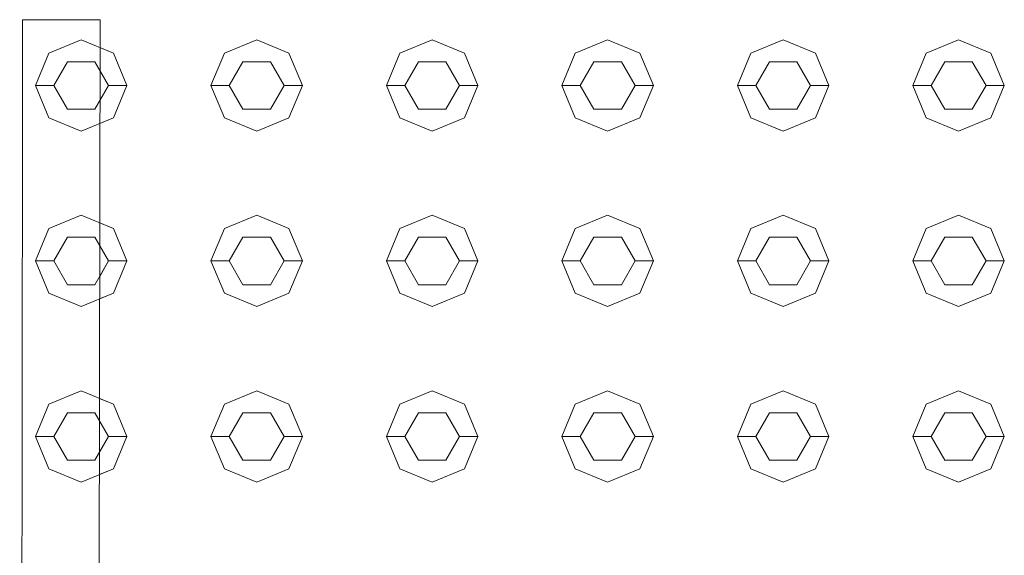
# Model space of a CAD drawing. Header units: millimetres. Extents: x 321 to 585, y -277 to 9.
# Tile 803 of 1056: x 344.364 to 344.903, y -15.73 to -15.437. Entities that reach past the tile are written whole.
import ezdxf

# ---------------------------------------------------------------- set-up
doc = ezdxf.new("R2010")
doc.units = ezdxf.units.MM
doc.header["$MEASUREMENT"] = 0
doc.layers.add('IFC-Elemento construtivo genérico-Contorno', color=253, linetype='Continuous', lineweight=5)
doc.layers.add('IFC-Porta-Contorno', color=142, linetype='Continuous', lineweight=5)

msp = doc.modelspace()

# ---------------------------------------------------------------- linework, layer by layer
at = {"layer": 'IFC-Elemento construtivo genérico-Contorno', "lineweight": 5}
for p, q in [((344.38007, -15.45509), (344.39775, -15.44777)), ((344.39775, -15.44777), (344.41543, -15.45509)), ((344.47607, -15.45509), (344.49375, -15.44777)), ((344.47607, -15.45509), (344.49375, -15.44777)), ((344.49375, -15.44777), (344.51143, -15.45509)), ((344.49375, -15.44777), (344.51143, -15.45509)), ((344.57207, -15.45509), (344.58975, -15.44777)), ((344.57207, -15.45509), (344.58975, -15.44777)), ((344.58975, -15.44777), (344.60743, -15.45509)), ((344.58975, -15.44777), (344.60743, -15.45509)), ((344.66807, -15.45509), (344.68575, -15.44777)), ((344.66807, -15.45509), (344.68575, -15.44777)), ((344.68575, -15.44777), (344.70343, -15.45509)), ((344.68575, -15.44777), (344.70343, -15.45509)), ((344.76407, -15.45509), (344.78175, -15.44777)), ((344.76407, -15.45509), (344.78175, -15.44777)), ((344.78175, -15.44777), (344.79943, -15.45509)), ((344.78175, -15.44777), (344.79943, -15.45509)), ((344.86007, -15.45509), (344.87775, -15.44777)), ((344.86007, -15.45509), (344.87775, -15.44777)), ((344.87775, -15.44777), (344.89543, -15.45509)), ((344.87775, -15.44777), (344.89543, -15.45509)), ((344.40803, -15.45202), (344.41543, -15.45509)), ((344.37275, -15.47277), (344.38007, -15.45509)), ((344.41543, -15.45509), (344.42275, -15.47277)), ((344.41543, -15.45509), (344.42275, -15.47277)), ((344.46875, -15.47277), (344.47607, -15.45509)), ((344.46875, -15.47277), (344.47607, -15.45509)), ((344.51143, -15.45509), (344.51875, -15.47277)), ((344.51143, -15.45509), (344.51875, -15.47277)), ((344.56475, -15.47277), (344.57207, -15.45509)), ((344.56475, -15.47277), (344.57207, -15.45509)), ((344.60743, -15.45509), (344.61475, -15.47277)), ((344.60743, -15.45509), (344.61475, -15.47277)), ((344.66075, -15.47277), (344.66807, -15.45509)), ((344.66075, -15.47277), (344.66807, -15.45509)), ((344.70343, -15.45509), (344.71075, -15.47277)), ((344.70343, -15.45509), (344.71075, -15.47277)), ((344.75675, -15.47277), (344.76407, -15.45509)), ((344.75675, -15.47277), (344.76407, -15.45509)), ((344.79943, -15.45509), (344.80675, -15.47277)), ((344.79943, -15.45509), (344.80675, -15.47277)), ((344.85275, -15.47277), (344.86007, -15.45509)), ((344.85275, -15.47277), (344.86007, -15.45509)), ((344.89543, -15.45509), (344.90275, -15.47277)), ((344.89543, -15.45509), (344.90275, -15.47277)), ((344.38275, -15.47277), (344.39025, -15.45978)), ((344.39025, -15.45978), (344.40525, -15.45978)), ((344.40525, -15.45978), (344.41275, -15.47277)), ((344.47875, -15.47277), (344.48625, -15.45978)), ((344.47875, -15.47277), (344.48625, -15.45978)), ((344.48625, -15.45978), (344.50125, -15.45978)), ((344.48625, -15.45978), (344.50125, -15.45978)), ((344.50125, -15.45978), (344.50875, -15.47277)), ((344.50125, -15.45978), (344.50875, -15.47277)), ((344.57475, -15.47277), (344.58225, -15.45978)), ((344.57475, -15.47277), (344.58225, -15.45978)), ((344.58225, -15.45978), (344.59725, -15.45978)), ((344.58225, -15.45978), (344.59725, -15.45978)), ((344.59725, -15.45978), (344.60475, -15.47277)), ((344.59725, -15.45978), (344.60475, -15.47277)), ((344.67075, -15.47277), (344.67825, -15.45978)), ((344.67075, -15.47277), (344.67825, -15.45978)), ((344.67825, -15.45978), (344.69325, -15.45978)), ((344.67825, -15.45978), (344.69325, -15.45978)), ((344.69325, -15.45978), (344.70075, -15.47277)), ((344.69325, -15.45978), (344.70075, -15.47277)), ((344.76675, -15.47277), (344.77425, -15.45978)), ((344.76675, -15.47277), (344.77425, -15.45978)), ((344.77425, -15.45978), (344.78925, -15.45978)), ((344.77425, -15.45978), (344.78925, -15.45978)), ((344.78925, -15.45978), (344.79675, -15.47277)), ((344.78925, -15.45978), (344.79675, -15.47277)), ((344.86275, -15.47277), (344.87025, -15.45978)), ((344.86275, -15.47277), (344.87025, -15.45978)), ((344.87025, -15.45978), (344.88525, -15.45978)), ((344.87025, -15.45978), (344.88525, -15.45978)), ((344.88525, -15.45978), (344.89275, -15.47277)), ((344.88525, -15.45978), (344.89275, -15.47277)), ((344.40801, -15.46457), (344.41275, -15.47277)), ((344.37275, -15.47277), (344.38275, -15.47277)), ((344.37275, -15.47277), (344.38007, -15.49044)), ((344.38275, -15.47277), (344.39025, -15.48575)), ((344.40525, -15.48575), (344.41275, -15.47277)), ((344.40799, -15.481), (344.41275, -15.47277)), ((344.41275, -15.47277), (344.42275, -15.47277)), ((344.41275, -15.47277), (344.42275, -15.47277)), ((344.41543, -15.49044), (344.42275, -15.47277)), ((344.41543, -15.49044), (344.42275, -15.47277)), ((344.46875, -15.47277), (344.47875, -15.47277)), ((344.46875, -15.47277), (344.47607, -15.49044)), ((344.46875, -15.47277), (344.47875, -15.47277)), ((344.46875, -15.47277), (344.47607, -15.49044)), ((344.47875, -15.47277), (344.48625, -15.48575)), ((344.47875, -15.47277), (344.48625, -15.48575)), ((344.50125, -15.48575), (344.50875, -15.47277)), ((344.50125, -15.48575), (344.50875, -15.47277)), ((344.50875, -15.47277), (344.51875, -15.47277)), ((344.50875, -15.47277), (344.51875, -15.47277)), ((344.51143, -15.49044), (344.51875, -15.47277)), ((344.51143, -15.49044), (344.51875, -15.47277)), ((344.56475, -15.47277), (344.57475, -15.47277)), ((344.56475, -15.47277), (344.57207, -15.49044)), ((344.56475, -15.47277), (344.57475, -15.47277)), ((344.56475, -15.47277), (344.57207, -15.49044)), ((344.57475, -15.47277), (344.58225, -15.48575)), ((344.57475, -15.47277), (344.58225, -15.48575)), ((344.59725, -15.48575), (344.60475, -15.47277)), ((344.59725, -15.48575), (344.60475, -15.47277)), ((344.60475, -15.47277), (344.61475, -15.47277)), ((344.60475, -15.47277), (344.61475, -15.47277)), ((344.60743, -15.49044), (344.61475, -15.47277)), ((344.60743, -15.49044), (344.61475, -15.47277)), ((344.66075, -15.47277), (344.67075, -15.47277)), ((344.66075, -15.47277), (344.66807, -15.49044)), ((344.66075, -15.47277), (344.67075, -15.47277)), ((344.66075, -15.47277), (344.66807, -15.49044)), ((344.67075, -15.47277), (344.67825, -15.48575)), ((344.67075, -15.47277), (344.67825, -15.48575)), ((344.69325, -15.48575), (344.70075, -15.47277)), ((344.69325, -15.48575), (344.70075, -15.47277)), ((344.70075, -15.47277), (344.71075, -15.47277)), ((344.70075, -15.47277), (344.71075, -15.47277)), ((344.70343, -15.49044), (344.71075, -15.47277)), ((344.70343, -15.49044), (344.71075, -15.47277)), ((344.75675, -15.47277), (344.76675, -15.47277)), ((344.75675, -15.47277), (344.76407, -15.49044)), ((344.75675, -15.47277), (344.76675, -15.47277)), ((344.75675, -15.47277), (344.76407, -15.49044)), ((344.76675, -15.47277), (344.77425, -15.48575)), ((344.76675, -15.47277), (344.77425, -15.48575)), ((344.78925, -15.48575), (344.79675, -15.47277)), ((344.78925, -15.48575), (344.79675, -15.47277)), ((344.79675, -15.47277), (344.80675, -15.47277)), ((344.79675, -15.47277), (344.80675, -15.47277)), ((344.79943, -15.49044), (344.80675, -15.47277)), ((344.79943, -15.49044), (344.80675, -15.47277)), ((344.85275, -15.47277), (344.86275, -15.47277)), ((344.85275, -15.47277), (344.86007, -15.49044)), ((344.85275, -15.47277), (344.86275, -15.47277)), ((344.85275, -15.47277), (344.86007, -15.49044)), ((344.86275, -15.47277), (344.87025, -15.48575)), ((344.86275, -15.47277), (344.87025, -15.48575)), ((344.88525, -15.48575), (344.89275, -15.47277)), ((344.88525, -15.48575), (344.89275, -15.47277)), ((344.89275, -15.47277), (344.90275, -15.47277)), ((344.89275, -15.47277), (344.90275, -15.47277)), ((344.89543, -15.49044), (344.90275, -15.47277)), ((344.89543, -15.49044), (344.90275, -15.47277)), ((344.39025, -15.48575), (344.40525, -15.48575)), ((344.48625, -15.48575), (344.50125, -15.48575)), ((344.48625, -15.48575), (344.50125, -15.48575)), ((344.58225, -15.48575), (344.59725, -15.48575)), ((344.58225, -15.48575), (344.59725, -15.48575)), ((344.67825, -15.48575), (344.69325, -15.48575)), ((344.67825, -15.48575), (344.69325, -15.48575)), ((344.77425, -15.48575), (344.78925, -15.48575)), ((344.77425, -15.48575), (344.78925, -15.48575)), ((344.87025, -15.48575), (344.88525, -15.48575)), ((344.87025, -15.48575), (344.88525, -15.48575)), ((344.38007, -15.49044), (344.39775, -15.49777)), ((344.39775, -15.49777), (344.41543, -15.49044)), ((344.40798, -15.49353), (344.41543, -15.49044)), ((344.47607, -15.49044), (344.49375, -15.49777)), ((344.47607, -15.49044), (344.49375, -15.49777)), ((344.49375, -15.49777), (344.51143, -15.49044)), ((344.49375, -15.49777), (344.51143, -15.49044)), ((344.57207, -15.49044), (344.58975, -15.49777)), ((344.57207, -15.49044), (344.58975, -15.49777)), ((344.58975, -15.49777), (344.60743, -15.49044)), ((344.58975, -15.49777), (344.60743, -15.49044)), ((344.66807, -15.49044), (344.68575, -15.49777)), ((344.66807, -15.49044), (344.68575, -15.49777)), ((344.68575, -15.49777), (344.70343, -15.49044)), ((344.68575, -15.49777), (344.70343, -15.49044)), ((344.76407, -15.49044), (344.78175, -15.49777)), ((344.76407, -15.49044), (344.78175, -15.49777)), ((344.78175, -15.49777), (344.79943, -15.49044)), ((344.78175, -15.49777), (344.79943, -15.49044)), ((344.86007, -15.49044), (344.87775, -15.49777)), ((344.86007, -15.49044), (344.87775, -15.49777)), ((344.87775, -15.49777), (344.89543, -15.49044)), ((344.87775, -15.49777), (344.89543, -15.49044)), ((344.38007, -15.55109), (344.39775, -15.54377)), ((344.39775, -15.54377), (344.41543, -15.55109)), ((344.47607, -15.55109), (344.49375, -15.54377)), ((344.47607, -15.55109), (344.49375, -15.54377)), ((344.49375, -15.54377), (344.51143, -15.55109)), ((344.49375, -15.54377), (344.51143, -15.55109)), ((344.57207, -15.55109), (344.58975, -15.54377)), ((344.57207, -15.55109), (344.58975, -15.54377)), ((344.58975, -15.54377), (344.60743, -15.55109)), ((344.58975, -15.54377), (344.60743, -15.55109)), ((344.66807, -15.55109), (344.68575, -15.54377)), ((344.66807, -15.55109), (344.68575, -15.54377)), ((344.68575, -15.54377), (344.70343, -15.55109)), ((344.68575, -15.54377), (344.70343, -15.55109)), ((344.76407, -15.55109), (344.78175, -15.54377)), ((344.76407, -15.55109), (344.78175, -15.54377)), ((344.78175, -15.54377), (344.79943, -15.55109)), ((344.78175, -15.54377), (344.79943, -15.55109)), ((344.86007, -15.55109), (344.87775, -15.54377)), ((344.86007, -15.55109), (344.87775, -15.54377)), ((344.87775, -15.54377), (344.89543, -15.55109)), ((344.87775, -15.54377), (344.89543, -15.55109)), ((344.40791, -15.54797), (344.41543, -15.55109)), ((344.37275, -15.56877), (344.38007, -15.55109)), ((344.38275, -15.56877), (344.39025, -15.55577)), ((344.39025, -15.55577), (344.40525, -15.55577)), ((344.40525, -15.55577), (344.41275, -15.56877)), ((344.41543, -15.55109), (344.42275, -15.56877)), ((344.41543, -15.55109), (344.42275, -15.56877)), ((344.46875, -15.56877), (344.47607, -15.55109)), ((344.46875, -15.56877), (344.47607, -15.55109)), ((344.47875, -15.56877), (344.48625, -15.55577)), ((344.47875, -15.56877), (344.48625, -15.55577)), ((344.48625, -15.55577), (344.50125, -15.55577)), ((344.48625, -15.55577), (344.50125, -15.55577)), ((344.50125, -15.55577), (344.50875, -15.56877)), ((344.50125, -15.55577), (344.50875, -15.56877)), ((344.51143, -15.55109), (344.51875, -15.56877)), ((344.51143, -15.55109), (344.51875, -15.56877)), ((344.56475, -15.56877), (344.57207, -15.55109)), ((344.56475, -15.56877), (344.57207, -15.55109)), ((344.57475, -15.56877), (344.58225, -15.55577)), ((344.57475, -15.56877), (344.58225, -15.55577)), ((344.58225, -15.55577), (344.59725, -15.55577)), ((344.58225, -15.55577), (344.59725, -15.55577)), ((344.59725, -15.55577), (344.60475, -15.56877)), ((344.59725, -15.55577), (344.60475, -15.56877)), ((344.60743, -15.55109), (344.61475, -15.56877)), ((344.60743, -15.55109), (344.61475, -15.56877)), ((344.66075, -15.56877), (344.66807, -15.55109)), ((344.66075, -15.56877), (344.66807, -15.55109)), ((344.67075, -15.56877), (344.67825, -15.55577)), ((344.67075, -15.56877), (344.67825, -15.55577)), ((344.67825, -15.55577), (344.69325, -15.55577)), ((344.67825, -15.55577), (344.69325, -15.55577)), ((344.69325, -15.55577), (344.70075, -15.56877)), ((344.69325, -15.55577), (344.70075, -15.56877)), ((344.70343, -15.55109), (344.71075, -15.56877)), ((344.70343, -15.55109), (344.71075, -15.56877)), ((344.75675, -15.56877), (344.76407, -15.55109)), ((344.75675, -15.56877), (344.76407, -15.55109)), ((344.76675, -15.56877), (344.77425, -15.55577)), ((344.76675, -15.56877), (344.77425, -15.55577)), ((344.77425, -15.55577), (344.78925, -15.55577)), ((344.77425, -15.55577), (344.78925, -15.55577)), ((344.78925, -15.55577), (344.79675, -15.56877)), ((344.78925, -15.55577), (344.79675, -15.56877)), ((344.79943, -15.55109), (344.80675, -15.56877)), ((344.79943, -15.55109), (344.80675, -15.56877)), ((344.85275, -15.56877), (344.86007, -15.55109)), ((344.85275, -15.56877), (344.86007, -15.55109)), ((344.86275, -15.56877), (344.87025, -15.55577)), ((344.86275, -15.56877), (344.87025, -15.55577)), ((344.87025, -15.55577), (344.88525, -15.55577)), ((344.87025, -15.55577), (344.88525, -15.55577)), ((344.88525, -15.55577), (344.89275, -15.56877)), ((344.88525, -15.55577), (344.89275, -15.56877)), ((344.89543, -15.55109), (344.90275, -15.56877)), ((344.89543, -15.55109), (344.90275, -15.56877)), ((344.40789, -15.56035), (344.41275, -15.56877)), ((344.37275, -15.56877), (344.38275, -15.56877)), ((344.37275, -15.56877), (344.38007, -15.58645)), ((344.38275, -15.56877), (344.39025, -15.58176)), ((344.40525, -15.58176), (344.41275, -15.56877)), ((344.40787, -15.57722), (344.41275, -15.56877)), ((344.41275, -15.56877), (344.42275, -15.56877)), ((344.41275, -15.56877), (344.42275, -15.56877)), ((344.41543, -15.58645), (344.42275, -15.56877)), ((344.41543, -15.58645), (344.42275, -15.56877)), ((344.46875, -15.56877), (344.47875, -15.56877)), ((344.46875, -15.56877), (344.47607, -15.58645)), ((344.46875, -15.56877), (344.47875, -15.56877)), ((344.46875, -15.56877), (344.47607, -15.58645)), ((344.47875, -15.56877), (344.48625, -15.58176)), ((344.47875, -15.56877), (344.48625, -15.58176)), ((344.50125, -15.58176), (344.50875, -15.56877)), ((344.50125, -15.58176), (344.50875, -15.56877)), ((344.50875, -15.56877), (344.51875, -15.56877)), ((344.50875, -15.56877), (344.51875, -15.56877)), ((344.51143, -15.58645), (344.51875, -15.56877)), ((344.51143, -15.58645), (344.51875, -15.56877)), ((344.56475, -15.56877), (344.57475, -15.56877)), ((344.56475, -15.56877), (344.57207, -15.58645)), ((344.56475, -15.56877), (344.57475, -15.56877)), ((344.56475, -15.56877), (344.57207, -15.58645)), ((344.57475, -15.56877), (344.58225, -15.58176)), ((344.57475, -15.56877), (344.58225, -15.58176)), ((344.59725, -15.58176), (344.60475, -15.56877)), ((344.59725, -15.58176), (344.60475, -15.56877)), ((344.60475, -15.56877), (344.61475, -15.56877)), ((344.60475, -15.56877), (344.61475, -15.56877)), ((344.60743, -15.58645), (344.61475, -15.56877)), ((344.60743, -15.58645), (344.61475, -15.56877)), ((344.66075, -15.56877), (344.67075, -15.56877)), ((344.66075, -15.56877), (344.66807, -15.58645)), ((344.66075, -15.56877), (344.67075, -15.56877)), ((344.66075, -15.56877), (344.66807, -15.58645)), ((344.67075, -15.56877), (344.67825, -15.58176)), ((344.67075, -15.56877), (344.67825, -15.58176)), ((344.69325, -15.58176), (344.70075, -15.56877)), ((344.69325, -15.58176), (344.70075, -15.56877)), ((344.70075, -15.56877), (344.71075, -15.56877)), ((344.70075, -15.56877), (344.71075, -15.56877)), ((344.70343, -15.58645), (344.71075, -15.56877)), ((344.70343, -15.58645), (344.71075, -15.56877)), ((344.75675, -15.56877), (344.76675, -15.56877)), ((344.75675, -15.56877), (344.76407, -15.58645)), ((344.75675, -15.56877), (344.76675, -15.56877)), ((344.75675, -15.56877), (344.76407, -15.58645)), ((344.76675, -15.56877), (344.77425, -15.58176)), ((344.76675, -15.56877), (344.77425, -15.58176)), ((344.78925, -15.58176), (344.79675, -15.56877)), ((344.78925, -15.58176), (344.79675, -15.56877)), ((344.79675, -15.56877), (344.80675, -15.56877)), ((344.79675, -15.56877), (344.80675, -15.56877)), ((344.79943, -15.58645), (344.80675, -15.56877)), ((344.79943, -15.58645), (344.80675, -15.56877)), ((344.85275, -15.56877), (344.86275, -15.56877)), ((344.85275, -15.56877), (344.86007, -15.58645)), ((344.85275, -15.56877), (344.86275, -15.56877)), ((344.85275, -15.56877), (344.86007, -15.58645)), ((344.86275, -15.56877), (344.87025, -15.58176)), ((344.86275, -15.56877), (344.87025, -15.58176)), ((344.88525, -15.58176), (344.89275, -15.56877)), ((344.88525, -15.58176), (344.89275, -15.56877)), ((344.89275, -15.56877), (344.90275, -15.56877)), ((344.89275, -15.56877), (344.90275, -15.56877)), ((344.89543, -15.58645), (344.90275, -15.56877)), ((344.89543, -15.58645), (344.90275, -15.56877)), ((344.39025, -15.58176), (344.40525, -15.58176)), ((344.48625, -15.58176), (344.50125, -15.58176)), ((344.48625, -15.58176), (344.50125, -15.58176)), ((344.58225, -15.58176), (344.59725, -15.58176)), ((344.58225, -15.58176), (344.59725, -15.58176)), ((344.67825, -15.58176), (344.69325, -15.58176)), ((344.67825, -15.58176), (344.69325, -15.58176)), ((344.77425, -15.58176), (344.78925, -15.58176)), ((344.77425, -15.58176), (344.78925, -15.58176)), ((344.87025, -15.58176), (344.88525, -15.58176)), ((344.87025, -15.58176), (344.88525, -15.58176)), ((344.38007, -15.58645), (344.39775, -15.59377)), ((344.39775, -15.59377), (344.41543, -15.58645)), ((344.40785, -15.58958), (344.41543, -15.58645)), ((344.47607, -15.58645), (344.49375, -15.59377)), ((344.47607, -15.58645), (344.49375, -15.59377)), ((344.49375, -15.59377), (344.51143, -15.58645)), ((344.49375, -15.59377), (344.51143, -15.58645)), ((344.57207, -15.58645), (344.58975, -15.59377)), ((344.57207, -15.58645), (344.58975, -15.59377)), ((344.58975, -15.59377), (344.60743, -15.58645)), ((344.58975, -15.59377), (344.60743, -15.58645)), ((344.66807, -15.58645), (344.68575, -15.59377)), ((344.66807, -15.58645), (344.68575, -15.59377)), ((344.68575, -15.59377), (344.70343, -15.58645)), ((344.68575, -15.59377), (344.70343, -15.58645)), ((344.76407, -15.58645), (344.78175, -15.59377)), ((344.76407, -15.58645), (344.78175, -15.59377)), ((344.78175, -15.59377), (344.79943, -15.58645)), ((344.78175, -15.59377), (344.79943, -15.58645)), ((344.86007, -15.58645), (344.87775, -15.59377)), ((344.86007, -15.58645), (344.87775, -15.59377)), ((344.87775, -15.59377), (344.89543, -15.58645)), ((344.87775, -15.59377), (344.89543, -15.58645)), ((344.38007, -15.64709), (344.39775, -15.63977)), ((344.39775, -15.63977), (344.41543, -15.64709)), ((344.47607, -15.64709), (344.49375, -15.63977)), ((344.47607, -15.64709), (344.49375, -15.63977)), ((344.49375, -15.63977), (344.51143, -15.64709)), ((344.49375, -15.63977), (344.51143, -15.64709)), ((344.57207, -15.64709), (344.58975, -15.63977)), ((344.57207, -15.64709), (344.58975, -15.63977)), ((344.58975, -15.63977), (344.60743, -15.64709)), ((344.58975, -15.63977), (344.60743, -15.64709)), ((344.66807, -15.64709), (344.68575, -15.63977)), ((344.66807, -15.64709), (344.68575, -15.63977)), ((344.68575, -15.63977), (344.70343, -15.64709)), ((344.68575, -15.63977), (344.70343, -15.64709)), ((344.76407, -15.64709), (344.78175, -15.63977)), ((344.76407, -15.64709), (344.78175, -15.63977)), ((344.78175, -15.63977), (344.79943, -15.64709)), ((344.78175, -15.63977), (344.79943, -15.64709)), ((344.86007, -15.64709), (344.87775, -15.63977)), ((344.86007, -15.64709), (344.87775, -15.63977)), ((344.87775, -15.63977), (344.89543, -15.64709)), ((344.87775, -15.63977), (344.89543, -15.64709)), ((344.37275, -15.66477), (344.38007, -15.64709)), ((344.40778, -15.64393), (344.41543, -15.64709)), ((344.41543, -15.64709), (344.42275, -15.66477)), ((344.41543, -15.64709), (344.42275, -15.66477)), ((344.46875, -15.66477), (344.47607, -15.64709)), ((344.46875, -15.66477), (344.47607, -15.64709)), ((344.51143, -15.64709), (344.51875, -15.66477)), ((344.51143, -15.64709), (344.51875, -15.66477)), ((344.56475, -15.66477), (344.57207, -15.64709)), ((344.56475, -15.66477), (344.57207, -15.64709)), ((344.60743, -15.64709), (344.61475, -15.66477)), ((344.60743, -15.64709), (344.61475, -15.66477)), ((344.66075, -15.66477), (344.66807, -15.64709)), ((344.66075, -15.66477), (344.66807, -15.64709)), ((344.70343, -15.64709), (344.71075, -15.66477)), ((344.70343, -15.64709), (344.71075, -15.66477)), ((344.75675, -15.66477), (344.76407, -15.64709)), ((344.75675, -15.66477), (344.76407, -15.64709)), ((344.79943, -15.64709), (344.80675, -15.66477)), ((344.79943, -15.64709), (344.80675, -15.66477)), ((344.85275, -15.66477), (344.86007, -15.64709)), ((344.85275, -15.66477), (344.86007, -15.64709)), ((344.89543, -15.64709), (344.90275, -15.66477)), ((344.89543, -15.64709), (344.90275, -15.66477)), ((344.38275, -15.66477), (344.39025, -15.65178)), ((344.39025, -15.65178), (344.40525, -15.65178)), ((344.40525, -15.65178), (344.41275, -15.66477)), ((344.47875, -15.66477), (344.48625, -15.65178)), ((344.47875, -15.66477), (344.48625, -15.65178)), ((344.48625, -15.65178), (344.50125, -15.65178)), ((344.48625, -15.65178), (344.50125, -15.65178)), ((344.50125, -15.65178), (344.50875, -15.66477)), ((344.50125, -15.65178), (344.50875, -15.66477)), ((344.57475, -15.66477), (344.58225, -15.65178)), ((344.57475, -15.66477), (344.58225, -15.65178)), ((344.58225, -15.65178), (344.59725, -15.65178)), ((344.58225, -15.65178), (344.59725, -15.65178)), ((344.59725, -15.65178), (344.60475, -15.66477)), ((344.59725, -15.65178), (344.60475, -15.66477)), ((344.67075, -15.66477), (344.67825, -15.65178)), ((344.67075, -15.66477), (344.67825, -15.65178)), ((344.67825, -15.65178), (344.69325, -15.65178)), ((344.67825, -15.65178), (344.69325, -15.65178)), ((344.69325, -15.65178), (344.70075, -15.66477)), ((344.69325, -15.65178), (344.70075, -15.66477)), ((344.76675, -15.66477), (344.77425, -15.65178)), ((344.76675, -15.66477), (344.77425, -15.65178)), ((344.77425, -15.65178), (344.78925, -15.65178)), ((344.77425, -15.65178), (344.78925, -15.65178)), ((344.78925, -15.65178), (344.79675, -15.66477)), ((344.78925, -15.65178), (344.79675, -15.66477)), ((344.86275, -15.66477), (344.87025, -15.65178)), ((344.86275, -15.66477), (344.87025, -15.65178)), ((344.87025, -15.65178), (344.88525, -15.65178)), ((344.87025, -15.65178), (344.88525, -15.65178)), ((344.88525, -15.65178), (344.89275, -15.66477)), ((344.88525, -15.65178), (344.89275, -15.66477)), ((344.40777, -15.65614), (344.41275, -15.66477)), ((344.37275, -15.66477), (344.38275, -15.66477)), ((344.37275, -15.66477), (344.38007, -15.68244)), ((344.38275, -15.66477), (344.39025, -15.67776)), ((344.40525, -15.67776), (344.41275, -15.66477)), ((344.40774, -15.67344), (344.41275, -15.66477)), ((344.41275, -15.66477), (344.42275, -15.66477)), ((344.41275, -15.66477), (344.42275, -15.66477)), ((344.41543, -15.68244), (344.42275, -15.66477)), ((344.41543, -15.68244), (344.42275, -15.66477)), ((344.46875, -15.66477), (344.47875, -15.66477)), ((344.46875, -15.66477), (344.47607, -15.68244)), ((344.46875, -15.66477), (344.47875, -15.66477)), ((344.46875, -15.66477), (344.47607, -15.68244)), ((344.47875, -15.66477), (344.48625, -15.67776)), ((344.47875, -15.66477), (344.48625, -15.67776)), ((344.50125, -15.67776), (344.50875, -15.66477)), ((344.50125, -15.67776), (344.50875, -15.66477)), ((344.50875, -15.66477), (344.51875, -15.66477)), ((344.50875, -15.66477), (344.51875, -15.66477)), ((344.51143, -15.68244), (344.51875, -15.66477)), ((344.51143, -15.68244), (344.51875, -15.66477)), ((344.56475, -15.66477), (344.57475, -15.66477)), ((344.56475, -15.66477), (344.57207, -15.68244)), ((344.56475, -15.66477), (344.57475, -15.66477)), ((344.56475, -15.66477), (344.57207, -15.68244)), ((344.57475, -15.66477), (344.58225, -15.67776)), ((344.57475, -15.66477), (344.58225, -15.67776)), ((344.59725, -15.67776), (344.60475, -15.66477)), ((344.59725, -15.67776), (344.60475, -15.66477)), ((344.60475, -15.66477), (344.61475, -15.66477)), ((344.60475, -15.66477), (344.61475, -15.66477)), ((344.60743, -15.68244), (344.61475, -15.66477)), ((344.60743, -15.68244), (344.61475, -15.66477)), ((344.66075, -15.66477), (344.67075, -15.66477)), ((344.66075, -15.66477), (344.66807, -15.68244)), ((344.66075, -15.66477), (344.67075, -15.66477)), ((344.66075, -15.66477), (344.66807, -15.68244)), ((344.67075, -15.66477), (344.67825, -15.67776)), ((344.67075, -15.66477), (344.67825, -15.67776)), ((344.69325, -15.67776), (344.70075, -15.66477)), ((344.69325, -15.67776), (344.70075, -15.66477)), ((344.70075, -15.66477), (344.71075, -15.66477)), ((344.70075, -15.66477), (344.71075, -15.66477)), ((344.70343, -15.68244), (344.71075, -15.66477)), ((344.70343, -15.68244), (344.71075, -15.66477)), ((344.75675, -15.66477), (344.76675, -15.66477)), ((344.75675, -15.66477), (344.76407, -15.68244)), ((344.75675, -15.66477), (344.76675, -15.66477)), ((344.75675, -15.66477), (344.76407, -15.68244)), ((344.76675, -15.66477), (344.77425, -15.67776)), ((344.76675, -15.66477), (344.77425, -15.67776)), ((344.78925, -15.67776), (344.79675, -15.66477)), ((344.78925, -15.67776), (344.79675, -15.66477)), ((344.79675, -15.66477), (344.80675, -15.66477)), ((344.79675, -15.66477), (344.80675, -15.66477)), ((344.79943, -15.68244), (344.80675, -15.66477)), ((344.79943, -15.68244), (344.80675, -15.66477)), ((344.85275, -15.66477), (344.86275, -15.66477)), ((344.85275, -15.66477), (344.86007, -15.68244)), ((344.85275, -15.66477), (344.86275, -15.66477)), ((344.85275, -15.66477), (344.86007, -15.68244)), ((344.86275, -15.66477), (344.87025, -15.67776)), ((344.86275, -15.66477), (344.87025, -15.67776)), ((344.88525, -15.67776), (344.89275, -15.66477)), ((344.88525, -15.67776), (344.89275, -15.66477)), ((344.89275, -15.66477), (344.90275, -15.66477)), ((344.89275, -15.66477), (344.90275, -15.66477)), ((344.89543, -15.68244), (344.90275, -15.66477)), ((344.89543, -15.68244), (344.90275, -15.66477)), ((344.39025, -15.67776), (344.40525, -15.67776)), ((344.48625, -15.67776), (344.50125, -15.67776)), ((344.48625, -15.67776), (344.50125, -15.67776)), ((344.58225, -15.67776), (344.59725, -15.67776)), ((344.58225, -15.67776), (344.59725, -15.67776)), ((344.67825, -15.67776), (344.69325, -15.67776)), ((344.67825, -15.67776), (344.69325, -15.67776)), ((344.77425, -15.67776), (344.78925, -15.67776)), ((344.77425, -15.67776), (344.78925, -15.67776)), ((344.87025, -15.67776), (344.88525, -15.67776)), ((344.87025, -15.67776), (344.88525, -15.67776)), ((344.38007, -15.68244), (344.39775, -15.68977)), ((344.39775, -15.68977), (344.41543, -15.68244)), ((344.40773, -15.68564), (344.41543, -15.68244)), ((344.47607, -15.68244), (344.49375, -15.68977)), ((344.47607, -15.68244), (344.49375, -15.68977)), ((344.49375, -15.68977), (344.51143, -15.68244)), ((344.49375, -15.68977), (344.51143, -15.68244)), ((344.57207, -15.68244), (344.58975, -15.68977)), ((344.57207, -15.68244), (344.58975, -15.68977)), ((344.58975, -15.68977), (344.60743, -15.68244)), ((344.58975, -15.68977), (344.60743, -15.68244)), ((344.66807, -15.68244), (344.68575, -15.68977)), ((344.66807, -15.68244), (344.68575, -15.68977)), ((344.68575, -15.68977), (344.70343, -15.68244)), ((344.68575, -15.68977), (344.70343, -15.68244)), ((344.76407, -15.68244), (344.78175, -15.68977)), ((344.76407, -15.68244), (344.78175, -15.68977)), ((344.78175, -15.68977), (344.79943, -15.68244)), ((344.78175, -15.68977), (344.79943, -15.68244)), ((344.86007, -15.68244), (344.87775, -15.68977)), ((344.86007, -15.68244), (344.87775, -15.68977)), ((344.87775, -15.68977), (344.89543, -15.68244)), ((344.87775, -15.68977), (344.89543, -15.68244))]:
    msp.add_line(p, q, dxfattribs=at)
at = {"layer": 'IFC-Porta-Contorno', "color": 7, "lineweight": 5}
for p, q in [((344.36539, -15.6969), (344.36573, -15.4368)), ((344.36573, -15.4368), (344.39922, -15.43683)), ((344.39922, -15.43683), (344.40805, -15.43684)), ((344.40677, -16.42263), (344.40805, -15.43684)), ((344.36411, -16.68268), (344.36539, -15.6969))]:
    msp.add_line(p, q, dxfattribs=at)

doc.saveas('drawing.dxf')
